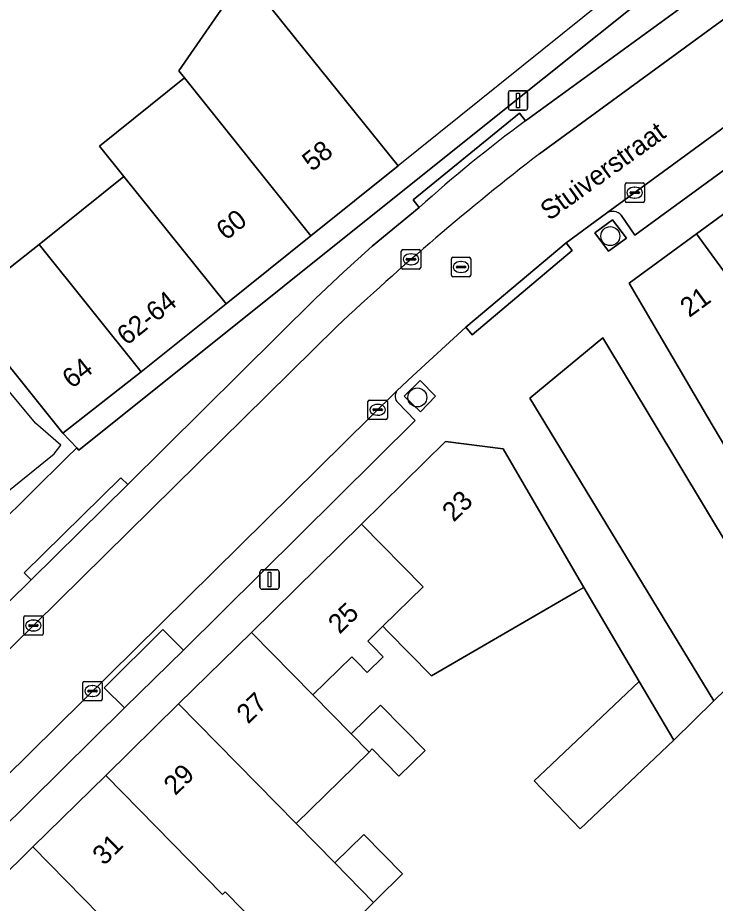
# Model space of a CAD drawing. Extents: x 161771 to 163125, y 382475 to 383179.
# Drawn here: x 162095.03 to 162131, y 382844.84 to 382890.51 of the extents above; entities that cross this region are included whole.
import ezdxf

# ---------------------------------------------------------------- set-up
doc = ezdxf.new("R2010")
doc.units = 0
for name, color, linetype in [('IMGEO_Boom', 7, 'Continuous'), ('IMGEO_Erf', 7, 'Continuous'), ('IMGEO_Groenvoorziening', 7, 'Continuous'), ('IMGEO_Kolk', 7, 'Continuous'), ('IMGEO_Lichtmast', 7, 'Continuous'), ('IMGEO_Muur', 7, 'Continuous'), ('IMGEO_Openbare_ruimte_label', 7, 'Continuous'), ('IMGEO_Pand', 7, 'Continuous'), ('IMGEO_Pand_nummerreeks', 7, 'Continuous'), ('IMGEO_Parkeervlak_open', 7, 'Continuous'), ('IMGEO_Rijbaan_lokaal_open', 7, 'Continuous'), ('IMGEO_Rioolput', 7, 'Continuous'), ('IMGEO_Voetpad_open', 7, 'Continuous')]:
    doc.layers.add(name, color=color, linetype=linetype)

msp = doc.modelspace()

# ---------------------------------------------------------------- linework, layer by layer
at = {"layer": 'IMGEO_Boom'}
for centre in [(162125.586, 382879.248), (162115.634, 382870.93)]:
    msp.add_circle(centre, 0.489, dxfattribs=at)
at = {"layer": 'IMGEO_Erf'}
for points in [[(162092.089, 382875.641), (162096.13, 382878.818), (162100.502, 382882.332), (162099.251, 382883.892), (162103.623, 382887.405), (162103.331, 382887.769), (162106.744, 382892.702), (162109.359, 382889.448), (162111.508, 382886.773), (162114.64, 382882.876), (162110.147, 382879.272), (162105.771, 382875.763), (162101.396, 382872.253), (162097.358, 382869.084), (162098.069, 382868.327), (162098.181, 382868.21), (162119.361, 382885.166), (162133.454, 382896.443)], [(162133.399, 382857.689), (162130.925, 382855.273), (162128.857, 382853.254), (162124.028, 382848.671), (162121.668, 382851.157), (162122.239, 382851.699), (162127.068, 382856.282), (162124.228, 382861.125), (162123.834, 382860.899), (162116.367, 382856.572), (162114.11, 382858.864), (162113.855, 382859.123), (162113.083, 382858.364), (162113.338, 382858.105), (162113.879, 382857.554), (162113.048, 382856.737), (162112.506, 382857.287), (162112.251, 382857.547), (162110.25, 382855.581), (162112.222, 382853.575), (162113.737, 382855.064), (162116.039, 382852.723), (162114.687, 382851.394), (162113.305, 382852.799), (162113.142, 382852.639), (162110.882, 382850.417), (162109.387, 382848.947), (162111.383, 382846.916), (162112.878, 382848.386), (162114.875, 382846.355), (162113.54, 382845.042), (162113.38, 382844.885), (162111.547, 382843.082)]]:
    msp.add_lwpolyline(points, dxfattribs=at)
at = {"layer": 'IMGEO_Groenvoorziening'}
for points in [[(162126.414, 382879.15), (162125.694, 382880.087), (162124.787, 382879.423), (162125.49, 382878.472)], [(162116.571, 382870.989), (162115.776, 382871.795), (162114.947, 382871.002), (162115.795, 382870.188)], [(162100.531, 382854.92), (162103.577, 382857.891), (162102.502, 382858.953), (162099.483, 382855.942)]]:
    msp.add_lwpolyline(points, close=True, dxfattribs=at)
at = {"layer": 'IMGEO_Kolk'}
for p, q in [((162126.346, 382881.064), (162126.346, 382881.916)), ((162126.421, 382881.99), (162127.273, 382881.99)), ((162127.347, 382881.916), (162127.347, 382881.064)), ((162126.605, 382881.484), (162126.605, 382881.496)), ((162127.043, 382881.447), (162126.645, 382881.447)), ((162126.648, 382881.533), (162127.046, 382881.533)), ((162126.834, 382881.77), (162126.859, 382881.77)), ((162127.089, 382881.496), (162127.089, 382881.484)), ((162127.273, 382880.99), (162126.421, 382880.99)), ((162126.857, 382881.21), (162126.832, 382881.21)), ((162114.806, 382877.627), (162114.806, 382878.479)), ((162114.881, 382878.553), (162115.733, 382878.553)), ((162115.294, 382878.333), (162115.319, 382878.333)), ((162115.807, 382878.479), (162115.807, 382877.627)), ((162115.065, 382878.047), (162115.065, 382878.059)), ((162115.503, 382878.01), (162115.105, 382878.01)), ((162115.108, 382878.096), (162115.506, 382878.096)), ((162115.317, 382877.773), (162115.292, 382877.773)), ((162115.549, 382878.059), (162115.549, 382878.047)), ((162115.733, 382877.553), (162114.881, 382877.553)), ((162113.089, 382869.867), (162113.089, 382870.719)), ((162113.164, 382870.793), (162114.016, 382870.793)), ((162113.577, 382870.573), (162113.602, 382870.573)), ((162114.09, 382870.719), (162114.09, 382869.867)), ((162113.348, 382870.287), (162113.348, 382870.299)), ((162113.786, 382870.25), (162113.388, 382870.25)), ((162113.391, 382870.336), (162113.789, 382870.336)), ((162113.6, 382870.013), (162113.575, 382870.013)), ((162113.832, 382870.299), (162113.832, 382870.287)), ((162114.016, 382869.793), (162113.164, 382869.793)), ((162095.333, 382858.737), (162095.333, 382859.589)), ((162095.408, 382859.663), (162096.26, 382859.663)), ((162095.821, 382859.443), (162095.846, 382859.443)), ((162096.334, 382859.589), (162096.334, 382858.737)), ((162095.592, 382859.157), (162095.592, 382859.169)), ((162096.03, 382859.12), (162095.632, 382859.12)), ((162095.635, 382859.206), (162096.033, 382859.206)), ((162096.076, 382859.169), (162096.076, 382859.157)), ((162096.26, 382858.663), (162095.408, 382858.663)), ((162095.844, 382858.883), (162095.819, 382858.883)), ((162098.459, 382856.285), (162099.311, 382856.285)), ((162098.384, 382855.359), (162098.384, 382856.211)), ((162098.643, 382855.779), (162098.643, 382855.791)), ((162098.686, 382855.828), (162099.084, 382855.828)), ((162098.872, 382856.065), (162098.897, 382856.065)), ((162099.127, 382855.791), (162099.127, 382855.779)), ((162099.385, 382856.211), (162099.385, 382855.359)), ((162099.081, 382855.742), (162098.683, 382855.742)), ((162098.895, 382855.505), (162098.87, 382855.505)), ((162099.311, 382855.285), (162098.459, 382855.285))]:
    msp.add_line(p, q, dxfattribs=at)
for points in [[(162126.346, 382881.064), (162126.346, 382881.916)], [(162126.421, 382881.99), (162127.273, 382881.99)], [(162127.347, 382881.916), (162127.347, 382881.064)], [(162127.273, 382880.99), (162126.421, 382880.99)], [(162114.806, 382877.627), (162114.806, 382878.479)], [(162114.881, 382878.553), (162115.733, 382878.553)], [(162115.807, 382878.479), (162115.807, 382877.627)], [(162115.733, 382877.553), (162114.881, 382877.553)], [(162113.089, 382869.867), (162113.089, 382870.719)], [(162113.164, 382870.793), (162114.016, 382870.793)], [(162114.09, 382870.719), (162114.09, 382869.867)], [(162114.016, 382869.793), (162113.164, 382869.793)], [(162095.333, 382858.737), (162095.333, 382859.589)], [(162095.408, 382859.663), (162096.26, 382859.663)], [(162096.334, 382859.589), (162096.334, 382858.737)], [(162096.26, 382858.663), (162095.408, 382858.663)], [(162098.459, 382856.285), (162099.311, 382856.285)], [(162098.384, 382855.359), (162098.384, 382856.211)], [(162099.385, 382856.211), (162099.385, 382855.359)], [(162099.311, 382855.285), (162098.459, 382855.285)]]:
    msp.add_lwpolyline(points, dxfattribs=at)
for centre, radius, start, end in [((162126.423, 382881.914), 0.0765, 91.552, 178.448), ((162126.423, 382881.914), 0.0765, 91.552, 178.448), ((162127.271, 382881.914), 0.0765, 1.552, 88.448), ((162127.271, 382881.914), 0.0765, 1.552, 88.448), ((162126.645, 382881.493), 0.0403, 85.8775, 175.7526), ((162126.642, 382881.483), 0.0366, 178.938, 274.7102), ((162127.046, 382881.49), 0.043, 264.8664, 352.4533), ((162127.05, 382881.495), 0.0386, 1.7309, 96.639), ((162126.423, 382881.066), 0.0765, 181.552, 268.448), ((162126.423, 382881.066), 0.0765, 181.552, 268.448), ((162127.271, 382881.066), 0.0765, 271.552, 358.448), ((162127.271, 382881.066), 0.0765, 271.552, 358.448), ((162114.883, 382878.477), 0.0765, 91.552, 178.448), ((162114.883, 382878.477), 0.0765, 91.552, 178.448), ((162115.731, 382878.477), 0.0765, 1.552, 88.448), ((162115.731, 382878.477), 0.0765, 1.552, 88.448), ((162115.105, 382878.056), 0.0403, 85.8775, 175.7526), ((162115.102, 382878.046), 0.0366, 178.938, 274.7102), ((162115.506, 382878.053), 0.043, 264.8664, 352.4533), ((162115.51, 382878.058), 0.0386, 1.7309, 96.639), ((162114.883, 382877.629), 0.0765, 181.552, 268.448), ((162114.883, 382877.629), 0.0765, 181.552, 268.448), ((162115.731, 382877.629), 0.0765, 271.552, 358.448), ((162115.731, 382877.629), 0.0765, 271.552, 358.448), ((162113.166, 382870.717), 0.0765, 91.552, 178.448), ((162113.166, 382870.717), 0.0765, 91.552, 178.448), ((162114.014, 382870.717), 0.0765, 1.552, 88.448), ((162114.014, 382870.717), 0.0765, 1.552, 88.448), ((162113.388, 382870.296), 0.0403, 85.8775, 175.7526), ((162113.385, 382870.286), 0.0366, 178.938, 274.7102), ((162113.789, 382870.293), 0.043, 264.8664, 352.4533), ((162113.793, 382870.298), 0.0386, 1.7309, 96.639), ((162113.166, 382869.869), 0.0765, 181.552, 268.448), ((162113.166, 382869.869), 0.0765, 181.552, 268.448), ((162114.014, 382869.869), 0.0765, 271.552, 358.448), ((162114.014, 382869.869), 0.0765, 271.552, 358.448), ((162095.41, 382859.587), 0.0765, 91.552, 178.448), ((162095.41, 382859.587), 0.0765, 91.552, 178.448), ((162096.258, 382859.587), 0.0765, 1.552, 88.448), ((162096.258, 382859.587), 0.0765, 1.552, 88.448), ((162095.632, 382859.166), 0.0403, 85.8775, 175.7526), ((162095.629, 382859.156), 0.0366, 178.938, 274.7102), ((162096.033, 382859.163), 0.043, 264.8664, 352.4533), ((162096.037, 382859.168), 0.0386, 1.7309, 96.639), ((162095.41, 382858.739), 0.0765, 181.552, 268.448), ((162095.41, 382858.739), 0.0765, 181.552, 268.448), ((162096.258, 382858.739), 0.0765, 271.552, 358.448), ((162096.258, 382858.739), 0.0765, 271.552, 358.448), ((162098.461, 382856.209), 0.0765, 91.552, 178.448), ((162098.461, 382856.209), 0.0765, 91.552, 178.448), ((162099.309, 382856.209), 0.0765, 1.552, 88.448), ((162099.309, 382856.209), 0.0765, 1.552, 88.448), ((162098.683, 382855.788), 0.0403, 85.8775, 175.7526), ((162099.088, 382855.79), 0.0386, 1.7309, 96.639), ((162098.461, 382855.361), 0.0765, 181.552, 268.448), ((162098.461, 382855.361), 0.0765, 181.552, 268.448), ((162098.68, 382855.778), 0.0366, 178.938, 274.7102), ((162099.084, 382855.785), 0.043, 264.8664, 352.4533), ((162099.309, 382855.361), 0.0765, 271.552, 358.448), ((162099.309, 382855.361), 0.0765, 271.552, 358.448)]:
    msp.add_arc(centre, radius, start, end, dxfattribs=at)
for centre, major_axis, ratio, start_param, end_param in [((162126.833, 382881.49), (-0.387, 0.002), 0.722429, 4.712389, 7.853982), ((162126.858, 382881.49), (-0.39, 0.002), 0.717154, 1.570796, 4.712389), ((162115.293, 382878.053), (-0.387, 0.002), 0.722429, 4.712389, 7.853982), ((162115.318, 382878.053), (-0.39, 0.002), 0.717154, 1.570796, 4.712389), ((162113.576, 382870.293), (-0.387, 0.002), 0.722429, 4.712389, 7.853982), ((162113.601, 382870.293), (-0.39, 0.002), 0.717154, 1.570796, 4.712389), ((162095.82, 382859.163), (-0.387, 0.002), 0.722429, 4.712389, 7.853982), ((162095.845, 382859.163), (-0.39, 0.002), 0.717154, 1.570796, 4.712389), ((162098.871, 382855.785), (-0.387, 0.002), 0.722429, 4.712389, 7.853982), ((162098.896, 382855.785), (-0.39, 0.002), 0.717154, 1.570796, 4.712389)]:
    msp.add_ellipse(centre, major_axis=major_axis, ratio=ratio, start_param=start_param, end_param=end_param, dxfattribs=at)
at = {"layer": 'IMGEO_Lichtmast'}
for p, q in [((162120.33, 382885.849), (162120.33, 382886.649)), ((162120.33, 382886.649), (162120.33, 382885.849)), ((162120.43, 382886.749), (162121.22, 382886.749)), ((162121.22, 382886.749), (162120.43, 382886.749)), ((162121.32, 382886.649), (162121.32, 382885.849)), ((162121.32, 382885.849), (162121.32, 382886.649)), ((162121.22, 382885.749), (162120.43, 382885.749)), ((162120.43, 382885.749), (162121.22, 382885.749)), ((162107.516, 382861.137), (162107.516, 382861.937)), ((162107.516, 382861.937), (162107.516, 382861.137)), ((162107.616, 382862.037), (162108.406, 382862.037)), ((162108.406, 382862.037), (162107.616, 382862.037)), ((162108.506, 382861.937), (162108.506, 382861.137)), ((162108.506, 382861.137), (162108.506, 382861.937)), ((162108.406, 382861.037), (162107.616, 382861.037)), ((162107.616, 382861.037), (162108.406, 382861.037))]:
    msp.add_line(p, q, dxfattribs=at)
for points in [[(162120.75, 382886.624), (162120.9, 382886.624), (162120.9, 382885.874), (162120.75, 382885.874), (162120.75, 382886.624)], [(162107.936, 382861.912), (162108.086, 382861.912), (162108.086, 382861.162), (162107.936, 382861.162), (162107.936, 382861.912)]]:
    msp.add_lwpolyline(points, dxfattribs=at)
for centre, start, end in [((162120.43, 382886.649), 90, 180), ((162120.43, 382886.649), 90, 180), ((162121.22, 382886.649), 0, 90), ((162121.22, 382886.649), 360, 90), ((162120.43, 382885.849), 180, 270), ((162120.43, 382885.849), 180, 270), ((162121.22, 382885.849), 270, 0), ((162121.22, 382885.849), 270, 0), ((162107.616, 382861.937), 90, 180), ((162107.616, 382861.937), 90, 180), ((162108.406, 382861.937), 0, 90), ((162108.406, 382861.937), 360, 90), ((162107.616, 382861.137), 180, 270), ((162107.616, 382861.137), 180, 270), ((162108.406, 382861.137), 270, 0), ((162108.406, 382861.137), 270, 0)]:
    msp.add_arc(centre, 0.1, start, end, dxfattribs=at)
at = {"layer": 'IMGEO_Muur'}
for points in [[(162125.22, 382891.373), (162114.64, 382882.876)], [(162124.228, 382861.125), (162127.068, 382856.282)]]:
    msp.add_lwpolyline(points, dxfattribs=at)
at = {"layer": 'IMGEO_Pand'}
for points in [[(162103.623, 382887.405), (162110.147, 382879.272), (162114.64, 382882.876), (162111.508, 382886.773), (162109.359, 382889.448), (162106.744, 382892.702), (162103.331, 382887.769)], [(162103.623, 382887.405), (162099.251, 382883.892), (162100.502, 382882.332), (162105.771, 382875.763), (162110.147, 382879.272)], [(162100.502, 382882.332), (162096.13, 382878.818), (162101.396, 382872.253), (162105.771, 382875.763)], [(162130.04, 382879.365), (162140.562, 382864.919), (162142.21, 382866.517), (162136.737, 382873.947), (162138.636, 382875.33), (162133.731, 382882.064)], [(162130.04, 382879.365), (162126.551, 382876.814), (162130.61, 382869.902), (162133.448, 382865.115), (162136.214, 382860.438), (162136.359, 382860.545), (162136.231, 382860.721), (162139.822, 382864.202), (162140.562, 382864.919)], [(162096.13, 382878.818), (162092.089, 382875.641), (162097.358, 382869.084), (162101.396, 382872.253)], [(162124.228, 382861.125), (162120.059, 382868.27), (162117.095, 382868.654), (162112.762, 382864.397), (162115.936, 382861.168), (162113.855, 382859.123), (162114.11, 382858.864), (162116.367, 382856.572), (162123.834, 382860.899)], [(162113.855, 382859.123), (162115.936, 382861.168), (162112.762, 382864.397), (162107.075, 382858.811), (162110.25, 382855.581), (162112.251, 382857.547), (162112.506, 382857.287), (162113.048, 382856.737), (162113.879, 382857.554), (162113.338, 382858.105), (162113.083, 382858.364)], [(162110.25, 382855.581), (162107.075, 382858.811), (162103.319, 382855.121), (162109.387, 382848.947), (162110.882, 382850.417), (162113.142, 382852.639), (162112.222, 382853.575)], [(162128.857, 382853.254), (162127.068, 382856.282), (162122.239, 382851.699), (162121.668, 382851.157), (162124.028, 382848.671)], [(162109.387, 382848.947), (162103.319, 382855.121), (162099.563, 382851.432), (162105.593, 382845.298), (162105.724, 382845.426), (162108.504, 382842.598), (162110.293, 382844.357), (162111.318, 382843.315), (162111.547, 382843.082), (162113.38, 382844.885), (162111.383, 382846.916)], [(162112.222, 382853.575), (162113.142, 382852.639), (162113.305, 382852.799), (162114.687, 382851.394), (162116.039, 382852.723), (162113.737, 382855.064)], [(162099.563, 382851.432), (162095.808, 382847.744), (162101.847, 382841.6), (162103.687, 382839.728), (162105.702, 382837.677), (162108.951, 382834.372), (162110.855, 382836.245), (162106.524, 382840.651), (162108.504, 382842.598), (162105.724, 382845.426), (162105.593, 382845.298)], [(162112.878, 382848.386), (162111.383, 382846.916), (162113.38, 382844.885), (162113.54, 382845.042), (162114.875, 382846.355)], [(162095.808, 382847.744), (162092.053, 382844.055), (162098.093, 382837.91), (162099.555, 382839.347), (162100.269, 382840.049), (162101.847, 382841.6)]]:
    msp.add_lwpolyline(points, close=True, dxfattribs=at)
at = {"layer": 'IMGEO_Parkeervlak_open'}
for points in [[(162160.018, 382905.751), (162137.732, 382889.454), (162135.365, 382887.723), (162125.393, 382880.431)], [(162126.151, 382880.323), (162126.857, 382879.291), (162140.141, 382888.996), (162160.652, 382903.982), (162159.93, 382905.004)], [(162134.817, 382893.501), (162134.067, 382894.565), (162121.217, 382885.2)], [(162121.927, 382883.49), (162132.776, 382891.432), (162135.086, 382893.123), (162135.462, 382893.398)], [(162115.73, 382880.726), (162113.309, 382878.734), (162111.818, 382877.391), (162110.38, 382876.039), (162100.696, 382866.43), (162095.716, 382861.519), (162072.223, 382838.379), (162073.15, 382837.45)], [(162073.189, 382836.841), (162111.483, 382874.584)], [(162114.584, 382871.275), (162079.466, 382836.63)], [(162080.061, 382836.564), (162080.997, 382835.618), (162100.531, 382854.92), (162099.483, 382855.942), (162102.502, 382858.953), (162103.577, 382857.891), (162115.52, 382869.741), (162114.637, 382870.659)]]:
    msp.add_lwpolyline(points, dxfattribs=at)
for centre, radius, start, end in [((162164.29, 382826.773), 72.588, 126.39792, 131.98843), ((162207.951, 382772.034), 140.793, 127.66156, 133.24944), ((162125.711, 382879.946), 0.58, 40.561, 123.2211), ((162114.936, 382870.995), 0.45, 141.5267, 228.3084)]:
    msp.add_arc(centre, radius, start, end, dxfattribs=at)
at = {"layer": 'IMGEO_Rijbaan_lokaal_open'}
msp.add_lwpolyline([(162111.483, 382874.584), (162073.189, 382836.841), (162076.363, 382833.597), (162079.466, 382836.63), (162114.584, 382871.275), (162115.399, 382872.051), (162118.138, 382874.552), (162123.306, 382878.903), (162125.393, 382880.431), (162135.365, 382887.723), (162132.776, 382891.432), (162121.927, 382883.49)], dxfattribs=at)
for points in [[(162088.196, 382880.478), (162084.378, 382885.234), (162080.804, 382889.961), (162080.723, 382889.896), (162078.394, 382888.03), (162076.982, 382886.924), (162082.588, 382879.645), (162088.902, 382871.25), (162093.939, 382864.262), (162097.563, 382867.829), (162098.069, 382868.327), (162097.358, 382869.084), (162092.089, 382875.641)], [(162084.378, 382885.234), (162080.723, 382889.896), (162078.394, 382888.03), (162076.982, 382886.924), (162082.588, 382879.645), (162088.902, 382871.25), (162093.939, 382864.262), (162097.563, 382867.829), (162098.069, 382868.327), (162097.358, 382869.084), (162092.089, 382875.641), (162088.196, 382880.478)], [(162083.62, 382886.042), (162081.885, 382888.271), (162078.574, 382887.363), (162077.522, 382886.847), (162083.362, 382879.967), (162089.175, 382871.751), (162093.81, 382865.521), (162096.901, 382868.023), (162097.244, 382868.464), (162095.944, 382869.593), (162091.799, 382874.571), (162088.071, 382878.937), (162084.055, 382884.73)], [(162134.32, 382858.588), (162134.422, 382858.688), (162125.198, 382874.011), (162121.439, 382870.892), (162130.925, 382855.273), (162133.399, 382857.689)]]:
    msp.add_lwpolyline(points, close=True, dxfattribs=at)
msp.add_arc((162207.951, 382772.034), 140.793, 127.66156, 133.24944, dxfattribs=at)
at = {"layer": 'IMGEO_Rioolput'}
for p, q in [((162117.388, 382877.23), (162117.388, 382878.082)), ((162117.463, 382878.156), (162118.315, 382878.156)), ((162117.876, 382877.936), (162117.901, 382877.936)), ((162118.389, 382878.082), (162118.389, 382877.23)), ((162117.647, 382877.65), (162117.647, 382877.662)), ((162118.085, 382877.613), (162117.687, 382877.613)), ((162117.69, 382877.699), (162118.088, 382877.699)), ((162117.899, 382877.376), (162117.874, 382877.376)), ((162118.131, 382877.662), (162118.131, 382877.65)), ((162118.315, 382877.156), (162117.463, 382877.156))]:
    msp.add_line(p, q, dxfattribs=at)
for points in [[(162117.388, 382877.23), (162117.388, 382878.082)], [(162117.463, 382878.156), (162118.315, 382878.156)], [(162118.389, 382878.082), (162118.389, 382877.23)], [(162118.315, 382877.156), (162117.463, 382877.156)]]:
    msp.add_lwpolyline(points, dxfattribs=at)
for centre, radius, start, end in [((162117.465, 382878.08), 0.0765, 91.552, 178.448), ((162117.465, 382878.08), 0.0765, 91.552, 178.448), ((162118.313, 382878.08), 0.0765, 1.552, 88.448), ((162118.313, 382878.08), 0.0765, 1.552, 88.448), ((162117.687, 382877.659), 0.0403, 85.8775, 175.7526), ((162117.684, 382877.649), 0.0366, 178.938, 274.7102), ((162118.088, 382877.656), 0.043, 264.8664, 352.4533), ((162118.092, 382877.661), 0.0386, 1.7309, 96.639), ((162117.465, 382877.232), 0.0765, 181.552, 268.448), ((162117.465, 382877.232), 0.0765, 181.552, 268.448), ((162118.313, 382877.232), 0.0765, 271.552, 358.448), ((162118.313, 382877.232), 0.0765, 271.552, 358.448)]:
    msp.add_arc(centre, radius, start, end, dxfattribs=at)
for centre, major_axis, ratio, start_param, end_param in [((162117.875, 382877.656), (-0.387, 0.002), 0.722429, 4.712389, 7.853982), ((162117.9, 382877.656), (-0.39, 0.002), 0.717154, 1.570796, 4.712389)]:
    msp.add_ellipse(centre, major_axis=major_axis, ratio=ratio, start_param=start_param, end_param=end_param, dxfattribs=at)
at = {"layer": 'IMGEO_Voetpad_open'}
for points in [[(162171.48, 382926.845), (162148.274, 382908.294), (162143.255, 382904.278), (162141.717, 382903.048), (162140.307, 382901.917), (162136.406, 382898.79), (162134.86, 382897.546), (162133.454, 382896.443), (162119.361, 382885.166), (162098.181, 382868.21), (162098.069, 382868.327), (162097.563, 382867.829), (162093.939, 382864.262), (162094.574, 382863.381), (162091.459, 382860.295), (162087.763, 382856.634), (162084.218, 382853.122), (162080.644, 382849.582), (162076.859, 382845.833), (162073.253, 382842.261), (162069.123, 382838.17), (162066.249, 382835.323), (162065.602, 382834.655), (162062.458, 382831.409)], [(162159.93, 382905.004), (162160.652, 382903.982), (162140.141, 382888.996), (162126.857, 382879.291), (162126.151, 382880.323)], [(162073.15, 382837.45), (162072.223, 382838.379), (162095.716, 382861.519), (162095.365, 382861.875), (162100.345, 382866.786), (162100.696, 382866.43), (162110.38, 382876.039), (162111.818, 382877.391), (162113.309, 382878.734), (162115.73, 382880.726), (162115.415, 382881.113), (162120.902, 382885.587), (162121.217, 382885.2), (162134.067, 382894.565), (162134.817, 382893.501)], [(162121.217, 382885.2), (162120.902, 382885.587), (162115.415, 382881.113), (162115.73, 382880.726)], [(162133.448, 382865.115), (162130.61, 382869.902), (162126.551, 382876.814), (162130.04, 382879.365), (162133.731, 382882.064)], [(162125.393, 382880.431), (162123.306, 382878.903), (162123.618, 382878.512), (162118.455, 382874.166), (162118.138, 382874.552), (162115.399, 382872.051), (162114.584, 382871.275)], [(162092.053, 382844.055), (162095.808, 382847.744), (162099.563, 382851.432), (162103.319, 382855.121), (162107.075, 382858.811), (162112.762, 382864.397), (162117.095, 382868.654), (162120.059, 382868.27), (162124.228, 382861.125), (162127.068, 382856.282), (162128.857, 382853.254), (162130.925, 382855.273), (162121.439, 382870.892), (162125.198, 382874.011), (162134.422, 382858.688)], [(162114.637, 382870.659), (162115.52, 382869.741), (162103.577, 382857.891), (162100.531, 382854.92), (162080.997, 382835.618), (162080.061, 382836.564)]]:
    msp.add_lwpolyline(points, dxfattribs=at)
for points in [[(162126.414, 382879.15), (162125.49, 382878.472), (162124.787, 382879.423), (162125.694, 382880.087)], [(162118.138, 382874.552), (162118.455, 382874.166), (162123.618, 382878.512), (162123.306, 382878.903)], [(162116.571, 382870.989), (162115.795, 382870.188), (162114.947, 382871.002), (162115.776, 382871.795)], [(162100.696, 382866.43), (162100.345, 382866.786), (162095.365, 382861.875), (162095.716, 382861.519)]]:
    msp.add_lwpolyline(points, close=True, dxfattribs=at)
for centre, radius, start, end in [((162164.29, 382826.773), 72.588, 126.39792, 131.98843), ((162125.711, 382879.946), 0.58, 40.561, 123.2211), ((162114.936, 382870.995), 0.45, 141.5267, 228.3084)]:
    msp.add_arc(centre, radius, start, end, dxfattribs=at)

# ---------------------------------------------------------------- texts
at = {"layer": 'IMGEO_Openbare_ruimte_label'}
msp.add_text('Stuiverstraat', height=1, rotation=35.7241, dxfattribs=at).set_placement((162122.435, 382880.016))
at = {"layer": 'IMGEO_Pand_nummerreeks'}
for s, rotation, p in [('58', 38.733, (162110.203, 382882.549)), ('60', 38.7319, (162105.769, 382878.992)), ('62-64', 38.7377, (162100.648, 382873.576)), ('21', 36.1726, (162129.655, 382875.02)), ('64', 38.1246, (162097.817, 382871.351)), ('23', 44.4902, (162117.509, 382864.461)), ('25', 44.4844, (162111.628, 382858.684)), ('27', 44.4902, (162106.906, 382854.046)), ('29', 44.4902, (162103.15, 382850.357)), ('31', 44.4902, (162099.476, 382846.747))]:
    msp.add_text(s, height=1, rotation=rotation, dxfattribs=at).set_placement(p)

doc.saveas('drawing.dxf')
